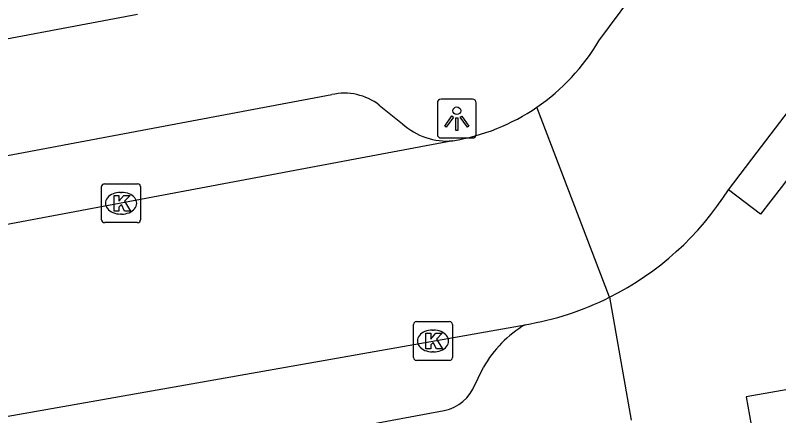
# Model space of a CAD drawing. Extents: x 158352 to 159489, y 383828 to 384597.
# Drawn here: x 158822.38 to 158842, y 384075.57 to 384085.87 of the extents above; entities that cross this region are included whole.
import ezdxf

# ---------------------------------------------------------------- set-up
doc = ezdxf.new("R2010")
doc.units = 0
for name, color, linetype in [('IMGEO_Kolk', 7, 'Continuous'), ('IMGEO_Lichtpunt', 7, 'Continuous'), ('IMGEO_Rijbaan_lokaal_open', 7, 'Continuous'), ('IMGEO_Voetpad_open', 7, 'Continuous')]:
    doc.layers.add(name, color=color, linetype=linetype)

msp = doc.modelspace()

# ---------------------------------------------------------------- linework, layer by layer
at = {"layer": 'IMGEO_Kolk'}
for p, q in [((158824.677, 384081.534), (158825.529, 384081.534)), ((158824.602, 384080.608), (158824.602, 384081.46)), ((158825.09, 384081.314), (158825.115, 384081.314)), ((158825.603, 384081.46), (158825.603, 384080.608)), ((158825.113, 384080.754), (158825.088, 384080.754)), ((158825.529, 384080.534), (158824.677, 384080.534)), ((158832.692, 384077.991), (158833.544, 384077.991)), ((158832.617, 384077.065), (158832.617, 384077.917)), ((158833.105, 384077.771), (158833.13, 384077.771)), ((158833.618, 384077.917), (158833.618, 384077.065)), ((158833.128, 384077.211), (158833.103, 384077.211)), ((158833.544, 384076.991), (158832.692, 384076.991))]:
    msp.add_line(p, q, dxfattribs=at)
for points in [[(158824.677, 384081.534), (158825.529, 384081.534)], [(158824.602, 384080.608), (158824.602, 384081.46)], [(158825.603, 384081.46), (158825.603, 384080.608)], [(158824.923, 384081.234), (158825.046, 384081.234), (158825.046, 384081.083), (158825.176, 384081.234), (158825.34, 384081.234), (158825.194, 384081.083), (158825.347, 384080.834), (158825.195, 384080.834), (158825.11, 384080.998), (158825.046, 384080.931), (158825.046, 384080.834), (158824.923, 384080.834), (158824.923, 384081.234)], [(158825.529, 384080.534), (158824.677, 384080.534)], [(158832.692, 384077.991), (158833.544, 384077.991)], [(158832.617, 384077.065), (158832.617, 384077.917)], [(158833.618, 384077.917), (158833.618, 384077.065)], [(158832.938, 384077.691), (158833.061, 384077.691), (158833.061, 384077.54), (158833.191, 384077.691), (158833.355, 384077.691), (158833.209, 384077.54), (158833.362, 384077.291), (158833.21, 384077.291), (158833.125, 384077.455), (158833.061, 384077.388), (158833.061, 384077.291), (158832.938, 384077.291), (158832.938, 384077.691)], [(158833.544, 384076.991), (158832.692, 384076.991)]]:
    msp.add_lwpolyline(points, dxfattribs=at)
for centre, start, end in [((158824.679, 384081.458), 91.552, 178.448), ((158824.679, 384081.458), 91.552, 178.448), ((158825.527, 384081.458), 1.552, 88.448), ((158825.527, 384081.458), 1.552, 88.448), ((158824.679, 384080.61), 181.552, 268.448), ((158824.679, 384080.61), 181.552, 268.448), ((158825.527, 384080.61), 271.552, 358.448), ((158825.527, 384080.61), 271.552, 358.448), ((158832.694, 384077.915), 91.552, 178.448), ((158832.694, 384077.915), 91.552, 178.448), ((158833.542, 384077.915), 1.552, 88.448), ((158833.542, 384077.915), 1.552, 88.448), ((158832.694, 384077.067), 181.552, 268.448), ((158832.694, 384077.067), 181.552, 268.448), ((158833.542, 384077.067), 271.552, 358.448), ((158833.542, 384077.067), 271.552, 358.448)]:
    msp.add_arc(centre, 0.0765, start, end, dxfattribs=at)
for centre, major_axis, ratio, start_param, end_param in [((158825.089, 384081.034), (-0.387, 0.002), 0.722429, 4.712389, 7.853982), ((158825.114, 384081.034), (-0.39, 0.002), 0.717154, 1.570796, 4.712389), ((158833.104, 384077.491), (-0.387, 0.002), 0.722429, 4.712389, 7.853982), ((158833.129, 384077.491), (-0.39, 0.002), 0.717154, 1.570796, 4.712389)]:
    msp.add_ellipse(centre, major_axis=major_axis, ratio=ratio, start_param=start_param, end_param=end_param, dxfattribs=at)
at = {"layer": 'IMGEO_Lichtpunt'}
for p, q in [((158834.133, 384083.709), (158833.325, 384083.709)), ((158834.133, 384083.709), (158833.325, 384083.709)), ((158833.231, 384083.614), (158833.231, 384082.807)), ((158833.231, 384083.614), (158833.231, 384082.807)), ((158834.227, 384082.807), (158834.227, 384083.614)), ((158834.227, 384082.807), (158834.227, 384083.614)), ((158833.325, 384082.713), (158834.133, 384082.713)), ((158833.325, 384082.713), (158834.133, 384082.713))]:
    msp.add_line(p, q, dxfattribs=at)
for points in [[(158833.605, 384083.278), (158833.644, 384083.25), (158833.456, 384082.988), (158833.418, 384083.015), (158833.605, 384083.278)], [(158833.817, 384083.25), (158833.855, 384083.277), (158834.042, 384083.015), (158834.003, 384082.987), (158833.817, 384083.25)], [(158833.707, 384083.23), (158833.754, 384083.23), (158833.754, 384082.908), (158833.707, 384082.908), (158833.707, 384083.23)]]:
    msp.add_lwpolyline(points, dxfattribs=at)
msp.add_circle((158833.73, 384083.412), 0.0994, dxfattribs=at)
for centre, start, end in [((158833.325, 384083.614), 90, 180), ((158833.325, 384083.614), 90, 180), ((158834.133, 384083.614), 0, 90), ((158834.133, 384083.614), 0, 90), ((158833.325, 384082.807), 180, 270), ((158833.325, 384082.807), 180, 270), ((158834.133, 384082.807), 270, 0), ((158834.133, 384082.807), 270, 360)]:
    msp.add_arc(centre, 0.0946, start, end, dxfattribs=at)
at = {"layer": 'IMGEO_Rijbaan_lokaal_open'}
for points in [[(158840.709, 384081.381), (158841.45, 384082.351), (158843.916, 384085.581), (158846.266, 384088.659)], [(158837.377, 384085.207), (158838.503, 384086.73), (158839.692, 384088.338)], [(158837.653, 384078.616), (158835.788, 384083.504)], [(158833.625, 384082.64), (158802.289, 384076.751)], [(158811.575, 384073.678), (158835.486, 384077.91)]]:
    msp.add_lwpolyline(points, dxfattribs=at)
for centre, radius, start, end in [((158832.78, 384087.904), 5.33, 304.3624, 329.6042), ((158832.767, 384087.927), 5.357, 279.217, 304.331), ((158834.214, 384085.488), 7.685, 296.5848, 327.6914), ((158834.223, 384085.466), 7.661, 279.4913, 296.5995)]:
    msp.add_arc(centre, radius, start, end, dxfattribs=at)
at = {"layer": 'IMGEO_Voetpad_open'}
for points in [[(158771.635, 384075.738), (158825.528, 384085.899)], [(158844.803, 384085.029), (158842.063, 384081.44), (158841.536, 384080.75), (158840.709, 384081.381)], [(158804.779, 384078.988), (158830.517, 384083.827)], [(158831.738, 384083.555), (158832.337, 384083.076)], [(158837.653, 384078.616), (158838.211, 384075.458)], [(158848.008, 384077.264), (158845.207, 384076.768), (158841.164, 384076.052), (158841.504, 384074.132), (158846.398, 384074.998), (158847.446, 384075.184), (158851.596, 384072.898), (158852.606, 384074.732), (158848.008, 384077.264)], [(158834.143, 384076.255), (158834.419, 384076.816)], [(158814.772, 384072.242), (158833.27, 384075.679)]]:
    msp.add_lwpolyline(points, dxfattribs=at)
for centre, radius, start, end in [((158830.84, 384082.399), 1.464, 52.1461, 102.7367), ((158833.466, 384084.291), 1.658, 227.0943, 275.5028), ((158836.99, 384075.376), 2.947, 120.6889, 150.7428), ((158833.178, 384076.769), 1.094, 274.8515, 331.9817)]:
    msp.add_arc(centre, radius, start, end, dxfattribs=at)

doc.saveas('drawing.dxf')
